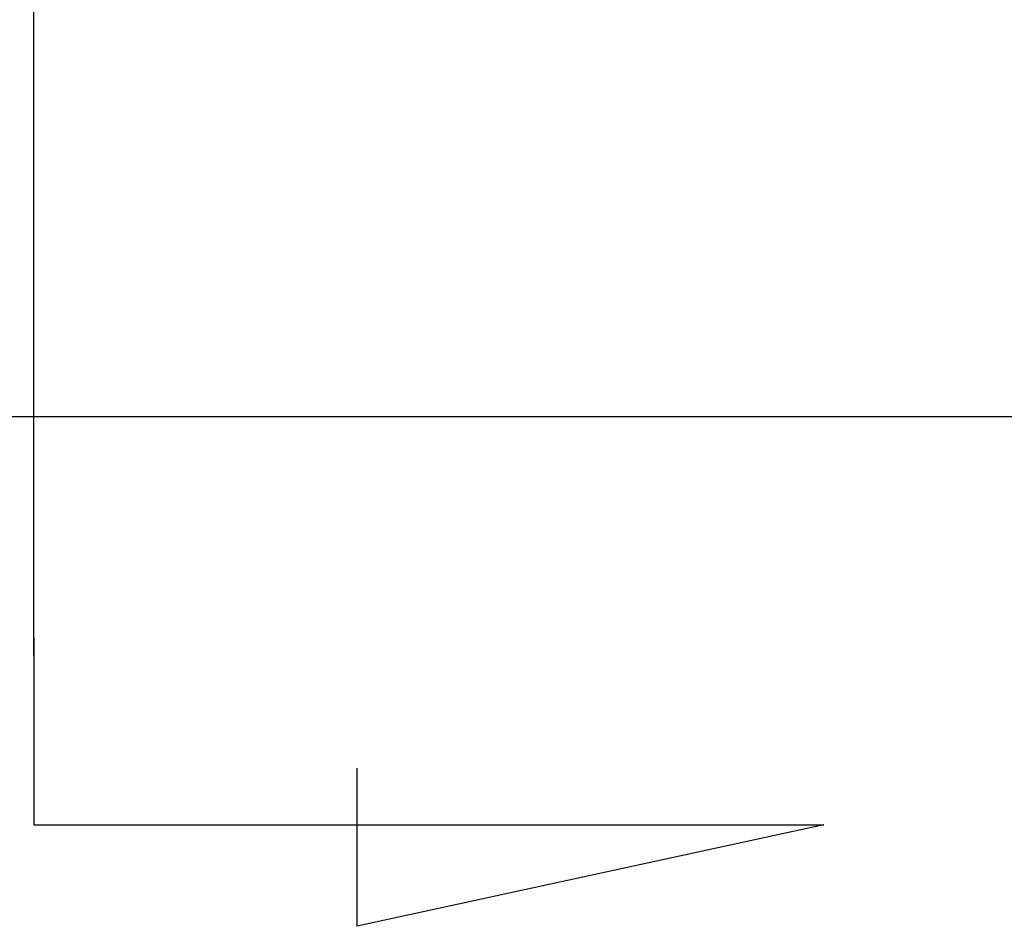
# Model space of a CAD drawing. Header units: millimetres. Extents: x -227 to 3135, y -1502 to 860.
# Tile 528 of 582: x 1242 to 1256, y -478 to -465. Entities that reach past the tile are written whole.
import ezdxf

# ---------------------------------------------------------------- set-up
doc = ezdxf.new("R2010")
doc.units = ezdxf.units.MM
doc.layers.add('2', color=7, linetype='CONTINUOUS', true_color=0xffffff)

msp = doc.modelspace()

# ---------------------------------------------------------------- linework, layer by layer
at = {"layer": '2'}
for p, q in [((1241.815, -473.713), (1241.815, -430.593)), ((1241.815, -473.463), (1241.815, -476.099)), ((1246.376, -477.533), (1246.376, -475.303)), ((1241.815, -476.099), (1252.963, -476.099)), ((1252.963, -476.099), (1246.376, -477.533))]:
    msp.add_line(p, q, dxfattribs=at)
at = {"layer": '2', "linetype": 'Continuous'}
msp.add_line((1343.514, -470.346), (1236.352, -470.346), dxfattribs=at)

doc.saveas('drawing.dxf')
